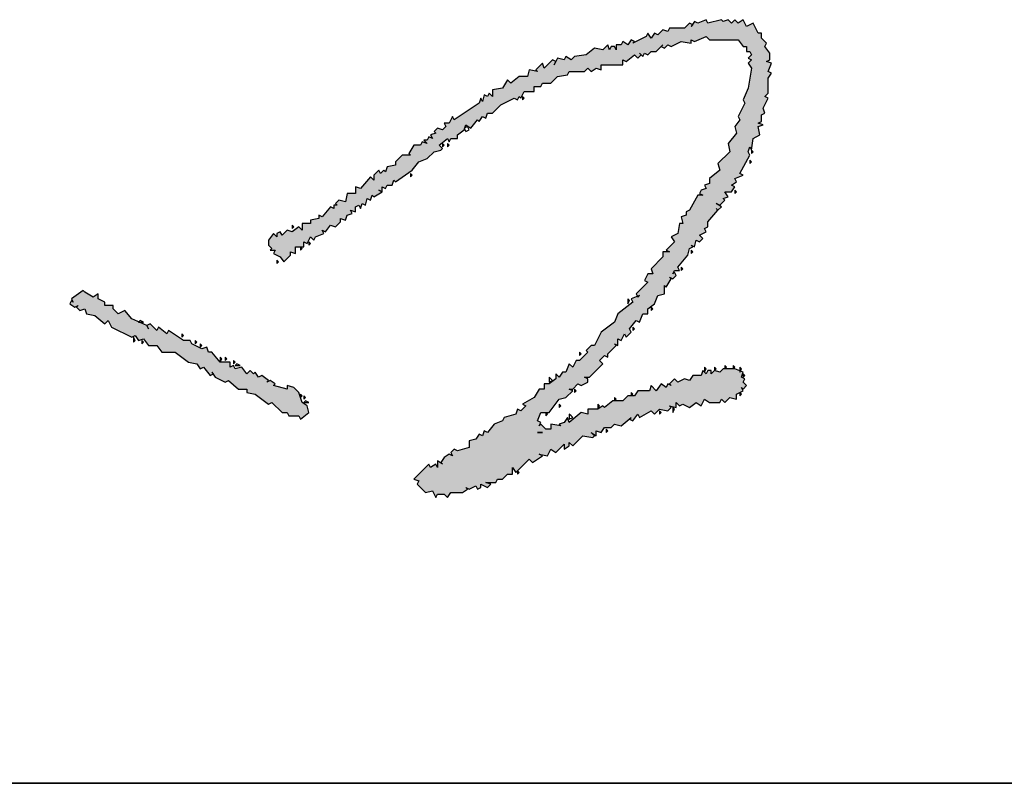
# Model space of a CAD drawing. Extents: x 797781 to 1255204, y 21234 to 1024248.
# Tile 620 of 656: x 1004993 to 1005330, y 653659 to 653920. Entities that reach past the tile are written whole.
import ezdxf

# ---------------------------------------------------------------- set-up
doc = ezdxf.new("R2010")
doc.units = 0
doc.header["$LTSCALE"] = 1000
doc.header["$MEASUREMENT"] = 0
doc.layers.add('230303生产综合楼-平面图_t8$0$图框', color=4, linetype='Continuous', lineweight=35)
doc.layers.add('PUB_TEXT', color=7, linetype='Continuous')

# ---------------------------------------------------------------- blocks, each defined once
blk = doc.blocks.new('A$C59021D72')
at = {"linetype": 'Continuous'}
for points in [[(1010.29, 231.76), (1012.57, 234.61), (1015.42, 235.75), (1017.71, 238.03), (1019.99, 238.6), (1020.56, 239.17), (1019.42, 240.31), (1022.27, 242.59), (1022.84, 241.45), (1023.41, 242.59), (1025.69, 242.59), (1025.69, 243.74), (1027.97, 245.45), (1028.08, 245.79), (1027.97, 246.02), (1028.2, 246.13), (1028.54, 247.16), (1030.25, 246.02), (1032.53, 248.87), (1033.1, 248.3), (1034.24, 250.01), (1035.38, 249.44), (1035.95, 251.15), (1037.66, 251.15), (1040.51, 254), (1045.08, 256.28), (1046.22, 255.71), (1046.79, 256.85), (1047.36, 256.28), (1048.5, 258.56), (1051.92, 258.56), (1051.92, 260.27), (1054.2, 260.27), (1054.77, 261.41), (1057.62, 261.41), (1059.9, 263.69), (1063.32, 264.26), (1063.89, 265.4), (1069.03, 265.4), (1070.17, 266.54), (1071.31, 265.4), (1073.02, 266.54), (1074.73, 265.97), (1074.73, 267.69), (1082.14, 267.69), (1082.14, 269.4), (1083.28, 268.83), (1086.13, 271.11), (1087.27, 269.97), (1088.42, 271.11), (1088.99, 270.54), (1089.56, 271.68), (1090.7, 271.11), (1091.84, 272.25), (1093.55, 272.25), (1095.26, 273.96), (1096.4, 273.39), (1097.54, 274.53), (1098.68, 273.96), (1102.1, 275.67), (1105.52, 275.1), (1105.52, 276.24), (1106.66, 275.67), (1110.65, 277.38), (1111.79, 276.24), (1121.49, 276.24), (1123.2, 273.96), (1124.34, 273.96), (1124.34, 272.25), (1125.48, 272.25), (1126.05, 271.11), (1124.91, 269.97), (1126.05, 269.4), (1124.91, 268.26), (1126.05, 266.54), (1124.91, 259.7), (1123.2, 255.71), (1123.77, 254.57), (1121.49, 250.01), (1122.06, 248.87), (1120.35, 246.59), (1120.92, 244.31), (1118.07, 240.88), (1118.64, 238.03), (1114.65, 234.04), (1115.22, 231.76), (1111.79, 228.91), (1111.79, 227.2), (1110.08, 226.63), (1110.65, 225.49), (1108.94, 224.92), (1108.37, 223.78), (1109.51, 223.21), (1107.8, 223.21), (1104.95, 218.07), (1103.81, 217.5), (1103.81, 216.36), (1102.1, 215.79), (1102.67, 213.51), (1101.53, 213.51), (1100.96, 210.09), (1098.68, 208.95), (1099.82, 207.24), (1096.97, 204.39), (1098.11, 203.82), (1095.83, 203.82), (1095.83, 202.11), (1091.84, 198.12), (1092.41, 196.41), (1090.7, 196.41), (1089.56, 194.12), (1090.7, 193.55), (1086.7, 189.56), (1087.13, 188.71), (1087.84, 188.99), (1087.27, 188.42), (1087.13, 188.71), (1084.99, 187.85), (1085.56, 186.71), (1080.43, 182.72), (1079.29, 179.87), (1074.73, 176.45), (1072.45, 171.88), (1071.31, 171.88), (1069.6, 170.17), (1070.17, 169.6), (1067.32, 166.75), (1066.18, 166.75), (1065.04, 164.47), (1063.89, 165.61), (1062.75, 162.76), (1061.61, 162.76), (1060.47, 161.05), (1059.33, 162.19), (1059.33, 160.48), (1057.05, 158.77), (1055.34, 158.77), (1055.34, 157.06), (1053.63, 157.06), (1051.92, 154.21), (1047.93, 151.93), (1049.07, 151.36), (1047.36, 149.65), (1046.22, 150.22), (1045.65, 148.51), (1041.66, 147.36), (1041.09, 146.22), (1038.23, 145.08), (1035.95, 142.23), (1034.81, 142.8), (1034.24, 141.09), (1033.1, 141.66), (1031.96, 139.95), (1029.68, 139.38), (1029.68, 137.1), (1025.69, 135.96), (1024.55, 136.53), (1023.41, 135.39), (1023.98, 134.25), (1022.84, 134.82), (1021.13, 133.68), (1019.99, 131.97), (1020.56, 131.4), (1018.85, 132.54), (1018.85, 130.26), (1018.28, 131.4), (1016.56, 130.26), (1015.99, 131.4), (1010.86, 126.27), (1012.57, 125.7), (1012, 124.55), (1014.85, 121.7), (1017.14, 122.27), (1018.28, 119.99), (1018.85, 121.13), (1021.13, 121.13), (1022.27, 119.99), (1023.41, 121.7), (1027.4, 121.7), (1029.11, 122.84), (1028.54, 123.41), (1029.68, 122.84), (1031.96, 123.98), (1032.53, 122.84), (1033.67, 123.41), (1033.67, 124.55), (1035.95, 123.41), (1037.09, 124.55), (1035.38, 125.13), (1038.8, 125.13), (1039.37, 126.27), (1041.09, 126.27), (1042.8, 127.98), (1044.51, 127.98), (1044.51, 130.26), (1045.65, 128.55), (1050.21, 133.11), (1051.35, 131.97), (1054.77, 134.25), (1053.63, 134.82), (1056.48, 134.25), (1057.62, 136.53), (1059.33, 135.39), (1062.18, 138.24), (1062.18, 136.53), (1063.89, 137.67), (1063.89, 138.81), (1065.04, 137.67), (1068.46, 141.09), (1071.88, 140.52), (1072.45, 141.09), (1071.31, 142.23), (1073.02, 141.09), (1073.02, 142.8), (1074.73, 142.23), (1075.87, 143.94), (1078.15, 143.94), (1079.29, 145.08), (1081.57, 144.51), (1084.99, 147.36), (1084.42, 146.79), (1085.56, 146.22), (1087.27, 148.51), (1087.84, 147.36), (1091.84, 149.65), (1092.98, 148.51), (1094.69, 150.22), (1097.54, 149.65), (1098.68, 150.79), (1098.11, 151.36), (1100.39, 150.79), (1100.39, 152.5), (1101.53, 151.36), (1102.67, 151.93), (1104.95, 150.79), (1107.23, 152.5), (1108.94, 151.36), (1110.08, 153.64), (1111.79, 152.5), (1115.22, 152.5), (1115.79, 153.64), (1116.93, 152.5), (1118.64, 154.21), (1120.92, 153.64), (1120.92, 155.35), (1123.2, 156.49), (1122.63, 157.63), (1123.2, 157.06), (1124.34, 158.2), (1123.2, 159.34), (1123.77, 160.48), (1122.63, 161.05), (1123.2, 162.76), (1120.35, 163.9), (1116.36, 163.9), (1115.22, 162.76), (1113.51, 163.33), (1112.37, 162.19), (1112.37, 163.33), (1111.22, 163.33), (1110.65, 162.19), (1109.51, 163.33), (1108.94, 161.62), (1106.09, 161.62), (1104.95, 159.91), (1103.24, 160.48), (1100.96, 159.34), (1099.82, 160.48), (1098.11, 158.77), (1098.68, 158.2), (1097.54, 158.77), (1096.97, 157.63), (1095.26, 158.77), (1093.55, 156.49), (1091.84, 158.2), (1091.27, 156.49), (1087.27, 156.49), (1086.13, 154.78), (1083.85, 154.78), (1082.14, 153.07), (1078.72, 153.07), (1075.87, 150.79), (1075.3, 151.36), (1073.59, 150.22), (1070.17, 150.22), (1070.17, 148.51), (1067.89, 149.08), (1063.89, 145.65), (1063.32, 147.36), (1062.18, 145.65), (1060.47, 145.08), (1061.04, 144.51), (1057.62, 145.08), (1057.62, 143.37), (1055.91, 143.37), (1054.2, 145.08), (1053.63, 144.51), (1054.2, 145.65), (1053.06, 146.22), (1054.2, 149.08), (1057.05, 149.08), (1060.47, 153.64), (1062.75, 154.21), (1065.04, 156.49), (1063.89, 157.06), (1065.04, 157.06), (1066.75, 158.77), (1067.89, 158.2), (1070.17, 159.34), (1070.17, 160.48), (1069.03, 161.05), (1070.74, 161.05), (1075.3, 165.61), (1074.16, 166.75), (1075.87, 168.46), (1077.01, 167.89), (1077.01, 169.03), (1079.86, 171.88), (1079.29, 172.46), (1080.43, 171.88), (1080.43, 174.17), (1081.57, 173.6), (1082.71, 175.88), (1083.28, 174.74), (1084.99, 176.45), (1084.42, 177.59), (1086.7, 180.44), (1087.84, 179.87), (1088.99, 182.72), (1090.7, 182.72), (1090.7, 184.43), (1092.98, 186.14), (1094.12, 188.99), (1096.4, 189.56), (1096.4, 192.41), (1096.97, 191.84), (1098.68, 194.69), (1098.11, 195.26), (1099.25, 194.69), (1100.39, 195.83), (1099.82, 196.98), (1099.25, 196.41), (1099.82, 197.55), (1101.53, 197.55), (1100.96, 198.69), (1104.38, 202.68), (1104.95, 204.96), (1106.09, 205.53), (1105.52, 206.1), (1106.66, 205.53), (1107.23, 207.81), (1108.37, 207.24), (1109.51, 208.38), (1108.37, 209.52), (1110.65, 210.66), (1110.08, 211.8), (1111.22, 212.37), (1111.22, 214.08), (1114.65, 218.07), (1115.79, 219.21), (1114.08, 220.36), (1115.22, 219.79), (1116.93, 221.5), (1116.36, 222.07), (1118.07, 222.64), (1116.93, 224.35), (1119.21, 224.35), (1120.35, 226.06), (1119.21, 226.63), (1120.92, 227.77), (1120.35, 228.91), (1123.2, 230.05), (1122.06, 230.62), (1125.48, 236.89), (1124.91, 238.03), (1125.48, 239.74), (1126.05, 238.6), (1126.62, 242.59), (1128.9, 243.74), (1128.33, 246.59), (1130.04, 247.16), (1128.33, 247.73), (1129.47, 248.3), (1129.47, 250.58), (1130.61, 251.15), (1130.04, 252.86), (1131.75, 256.28), (1130.61, 256.85), (1131.75, 257.99), (1131.75, 263.12), (1132.89, 264.83), (1131.75, 265.4), (1132.89, 268.26), (1131.18, 268.83), (1132.32, 269.4), (1132.32, 271.68), (1130.61, 273.96), (1131.18, 275.1), (1129.47, 276.81), (1129.47, 278.52), (1128.33, 278.52), (1126.62, 281.94), (1124.34, 280.8), (1123.2, 283.08), (1121.49, 281.94), (1120.35, 283.08), (1119.21, 281.94), (1118.07, 283.08), (1116.36, 282.51), (1115.79, 283.08), (1111.22, 281.94), (1110.65, 283.08), (1107.8, 281.94), (1106.66, 282.51), (1105.95, 281.44), (1106.09, 281.37), (1105.52, 280.8), (1105.95, 281.44), (1104.95, 281.94), (1103.24, 280.23), (1098.11, 280.23), (1097.54, 279.09), (1095.83, 279.66), (1094.12, 277.95), (1092.98, 278.52), (1091.84, 276.81), (1090.7, 278.52), (1090.13, 277.38), (1085.56, 275.1), (1086.13, 275.67), (1084.99, 276.24), (1083.85, 274.53), (1082.14, 275.67), (1081.57, 274.53), (1079.86, 274.53), (1079.86, 272.82), (1079.29, 273.96), (1078.15, 273.96), (1077.58, 272.82), (1077.01, 274.53), (1075.3, 272.82), (1072.45, 273.39), (1069.6, 271.11), (1065.61, 270.54), (1064.47, 269.4), (1062.75, 270.54), (1062.18, 269.4), (1059.9, 269.97), (1059.33, 268.83), (1058.19, 269.4), (1055.34, 266.54), (1054.77, 268.26), (1052.49, 265.97), (1053.06, 265.4), (1050.21, 265.97), (1049.64, 263.69), (1046.79, 263.69), (1043.94, 261.41), (1042.8, 262.55), (1041.09, 259.7), (1037.66, 259.13), (1037.66, 256.85), (1036.52, 257.99), (1035.95, 256.85), (1034.81, 257.42), (1034.24, 255.14), (1033.67, 256.28), (1033.1, 254.57), (1024.55, 248.87), (1023.98, 250.01), (1022.84, 247.73), (1021.13, 247.73), (1021.7, 246.59), (1020.56, 245.45), (1018.85, 246.02), (1017.71, 244.88), (1018.28, 244.31), (1016.56, 243.74), (1017.14, 242.59), (1015.99, 243.16), (1015.42, 242.02), (1014.28, 242.02), (1015.42, 240.88), (1013.71, 241.45), (1013.14, 240.31), (1010.86, 240.31), (1009.15, 237.46), (1009.72, 236.89), (1006.87, 236.89), (1004.59, 234.61), (1004.59, 233.47), (1001.74, 232.9), (1001.17, 231.19), (1000.6, 231.76), (999.46, 230.62), (998.89, 231.76), (997.18, 230.05), (997.18, 228.34), (996.04, 229.48), (992.61, 225.49), (990.9, 226.06), (990.9, 223.78), (988.05, 223.78), (987.48, 220.93), (985.2, 221.5), (984.06, 220.36), (984.63, 219.79), (983.49, 219.79), (983.49, 218.64), (982.35, 219.21), (979.5, 215.79), (978.36, 216.36), (978.36, 215.22), (975.51, 214.65), (975.51, 213.51), (972.66, 213.51), (972.66, 211.23), (971.52, 212.37), (969.23, 210.66), (967.52, 211.23), (965.81, 209.52), (965.24, 210.66), (964.1, 210.09), (964.1, 208.95), (962.96, 210.09), (961.25, 207.81), (961.25, 206.1), (962.39, 204.96), (961.82, 204.39), (963.53, 204.39), (962.96, 203.25), (965.24, 202.11), (966.38, 200.4), (968.66, 202.68), (968.66, 203.82), (970.38, 203.25), (970.38, 205.53), (973.23, 205.53), (973.23, 207.24), (974.37, 206.67), (975.51, 208.95), (976.65, 207.81), (977.22, 208.95), (980.07, 210.09), (979.5, 211.23), (980.64, 210.66), (982.35, 212.94), (984.06, 212.37), (985.77, 214.08), (985.77, 215.22), (987.48, 214.65), (988.05, 216.36), (989.76, 216.93), (989.19, 218.07), (990.9, 217.5), (990.9, 219.21), (992.04, 219.79), (992.61, 218.64), (993.19, 220.36), (994.33, 219.79), (994.9, 222.07), (996.04, 221.5), (996.61, 223.21), (997.18, 222.64), (1000.03, 224.35), (1000.03, 226.06), (1001.17, 225.49), (1001.74, 226.63), (1003.45, 226.63), (1004.02, 228.34), (1004.59, 227.77)], [(948.14, 166.18), (944.71, 166.18), (941.86, 169.6), (940.72, 169.6), (940.15, 171.31), (938.44, 170.74), (935.02, 172.46), (934.45, 173.6), (932.17, 173.6), (927.04, 177.02), (926.47, 175.88), (923.62, 178.16), (923.05, 177.02), (920.76, 179.3), (919.62, 178.73), (917.06, 179.87), (916.77, 179.87), (916.86, 179.96), (914.49, 181.01), (912.21, 183.86), (909.93, 182.72), (908.22, 184.43), (908.22, 185.57), (905.37, 185.57), (905.37, 186.71), (903.09, 187.85), (903.09, 189.56), (901.38, 188.42), (898.53, 190.13), (897.95, 190.7), (893.96, 187.85), (894.53, 186.71), (893.96, 187.28), (893.39, 186.14), (895.1, 185), (896.24, 185.57), (895.67, 185), (896.81, 183.86), (898.53, 184.43), (899.1, 182.72), (901.95, 182.15), (905.37, 179.3), (906.51, 180.44), (907.65, 178.16), (914.49, 174.74), (915.63, 175.31), (916.77, 173.6), (918.48, 174.17), (920.19, 171.88), (923.05, 171.88), (924.76, 169.6), (929.32, 169.6), (933.88, 166.18), (936.73, 165.61), (937.87, 163.9), (939.01, 164.47), (941.29, 161.62), (942.29, 162.12), (941.86, 162.76), (942.43, 162.19), (942.29, 162.12), (943, 161.05), (946.43, 159.34), (947.57, 159.91), (950.99, 157.06), (953.84, 157.06), (953.84, 155.92), (956.69, 155.35), (961.25, 151.93), (962.39, 152.5), (965.81, 149.08), (967.52, 149.08), (968.09, 147.93), (971.52, 147.93), (972.09, 146.79), (974.94, 149.08), (974.37, 151.36), (972.66, 152.5), (971.52, 155.92), (969.81, 157.63), (967.52, 158.2), (967.52, 157.06), (962.96, 158.2), (963.53, 158.77), (961.82, 159.91), (960.68, 159.34), (961.25, 159.91), (958.97, 161.62), (957.83, 161.05), (956.69, 162.76), (956.12, 162.19), (954.98, 163.33), (953.84, 162.19), (952.13, 164.47), (949.85, 163.9), (949.28, 165.04), (948.14, 164.47)]]:
    blk.add_hatch(color=256, dxfattribs=at).paths.add_polyline_path(points)
at = {"linetype": 'Continuous', "elevation": 0}
for points in [[(1116.36, 282.51), (1115.79, 283.08), (1111.22, 281.94), (1110.65, 283.08), (1107.8, 281.94), (1106.66, 282.51), (1105.52, 280.8), (1106.09, 281.37), (1104.95, 281.94), (1103.24, 280.23), (1098.11, 280.23), (1097.54, 279.09), (1095.83, 279.66), (1094.12, 277.95), (1092.98, 278.52), (1091.84, 276.81), (1090.7, 278.52), (1090.13, 277.38), (1085.56, 275.1), (1086.13, 275.67), (1084.99, 276.24), (1083.85, 274.53), (1082.14, 275.67), (1081.57, 274.53), (1079.86, 274.53), (1079.86, 272.82), (1079.29, 273.96), (1078.15, 273.96), (1077.58, 272.82), (1077.01, 274.53), (1075.3, 272.82), (1072.45, 273.39), (1069.6, 271.11), (1065.61, 270.54), (1064.47, 269.4), (1062.75, 270.54), (1062.18, 269.4), (1059.9, 269.97), (1058.76, 267.69), (1059.33, 268.83), (1058.19, 269.4), (1055.34, 266.54), (1054.77, 268.26), (1052.49, 265.97), (1053.06, 265.4), (1050.21, 265.97), (1049.64, 263.69), (1046.79, 263.69), (1043.94, 261.41), (1042.8, 262.55), (1041.09, 259.7), (1037.66, 259.13), (1037.66, 256.85), (1036.52, 257.99), (1035.95, 256.85), (1034.81, 257.42), (1034.24, 255.14), (1033.67, 256.28), (1033.1, 254.57), (1024.55, 248.87), (1023.98, 250.01), (1022.84, 247.73), (1021.13, 247.73), (1021.7, 246.59), (1020.56, 245.45), (1018.85, 246.02), (1017.71, 244.88), (1018.28, 244.31), (1016.56, 243.74), (1017.14, 242.59), (1015.99, 243.16), (1015.42, 242.02), (1014.28, 242.02), (1015.42, 240.88), (1013.71, 241.45), (1013.14, 240.31), (1010.86, 240.31), (1009.15, 237.46), (1009.72, 236.89), (1006.87, 236.89), (1004.59, 234.61), (1004.59, 233.47), (1001.74, 232.9), (1001.17, 231.19), (1000.6, 231.76), (999.46, 230.62), (998.89, 231.76), (997.18, 230.05), (997.18, 228.34), (996.04, 229.48), (992.61, 225.49), (990.9, 226.06), (990.9, 223.78), (988.05, 223.78), (987.48, 220.93), (985.2, 221.5), (984.06, 220.36), (984.63, 219.79), (983.49, 219.79), (983.49, 218.64), (982.35, 219.21), (979.5, 215.79), (978.36, 216.36), (978.36, 215.22), (975.51, 214.65), (975.51, 213.51), (972.66, 213.51), (972.66, 211.23), (971.52, 212.37), (969.23, 210.66), (967.52, 211.23), (965.81, 209.52), (965.24, 210.66), (964.1, 210.09), (964.1, 208.95), (962.96, 210.09), (961.25, 207.81), (961.25, 206.1), (962.39, 204.96), (961.82, 204.39), (963.53, 204.39), (962.96, 203.25), (965.24, 202.11), (966.38, 200.4), (968.66, 202.68), (968.66, 203.82), (970.38, 203.25), (970.38, 205.53), (973.23, 205.53), (973.23, 207.24), (974.37, 206.67), (975.51, 208.95), (976.65, 207.81), (977.22, 208.95), (980.07, 210.09), (979.5, 211.23), (980.64, 210.66), (982.35, 212.94), (984.06, 212.37), (985.77, 214.08), (985.77, 215.22), (987.48, 214.65), (988.05, 216.36), (989.76, 216.93), (989.19, 218.07), (990.9, 217.5), (990.9, 219.21), (992.04, 219.79), (992.61, 218.64), (993.19, 220.36), (994.33, 219.79), (994.9, 222.07), (996.04, 221.5), (996.61, 223.21), (997.18, 222.64), (1000.03, 224.35), (998.89, 224.92), (1000.03, 224.35), (1000.03, 226.06), (1001.17, 225.49), (1001.74, 226.63), (1003.45, 226.63), (1004.02, 228.34), (1004.59, 227.77), (1010.29, 231.76), (1012.57, 234.61), (1015.42, 235.75), (1017.71, 238.03), (1019.99, 238.6), (1020.56, 239.17), (1019.42, 240.31), (1022.27, 242.59), (1022.84, 241.45), (1023.41, 242.59), (1025.69, 242.59), (1025.69, 243.74), (1027.97, 245.45), (1028.54, 247.16), (1030.25, 246.02), (1032.53, 248.87), (1033.1, 248.3), (1034.24, 250.01), (1035.38, 249.44), (1035.95, 251.15), (1037.66, 251.15), (1040.51, 254), (1045.08, 256.28), (1046.22, 255.71), (1046.79, 256.85), (1047.36, 256.28), (1048.5, 258.56), (1051.92, 258.56), (1051.92, 260.27), (1054.2, 260.27), (1054.77, 261.41), (1057.62, 261.41), (1059.9, 263.69), (1063.32, 264.26), (1063.89, 265.4), (1069.03, 265.4), (1070.17, 266.54), (1071.31, 265.4), (1073.02, 266.54), (1074.73, 265.97), (1074.73, 267.69), (1082.14, 267.69), (1082.14, 269.4), (1083.28, 268.83), (1086.13, 271.11), (1087.27, 269.97), (1088.42, 271.11), (1087.84, 271.68), (1088.99, 270.54), (1089.56, 271.68), (1090.7, 271.11), (1091.84, 272.25), (1093.55, 272.25), (1095.83, 274.53), (1095.26, 273.96), (1096.4, 273.39), (1097.54, 274.53), (1098.68, 273.96), (1102.1, 275.67), (1105.52, 275.1), (1105.52, 276.24), (1106.66, 275.67), (1110.65, 277.38), (1111.79, 276.24), (1121.49, 276.24), (1123.2, 273.96), (1124.34, 273.96), (1124.34, 272.25), (1125.48, 272.25), (1126.05, 271.11), (1124.91, 269.97), (1126.05, 269.4), (1124.91, 268.26), (1126.05, 266.54), (1124.91, 259.7), (1123.2, 255.71), (1123.77, 254.57), (1121.49, 250.01), (1122.06, 248.87), (1120.35, 246.59), (1120.92, 244.31), (1118.07, 240.88), (1118.64, 238.03), (1114.65, 234.04), (1115.22, 231.76), (1111.79, 228.91), (1111.79, 227.2), (1110.08, 226.63), (1110.65, 225.49), (1108.94, 224.92), (1108.37, 223.78), (1109.51, 223.21), (1107.8, 223.21), (1104.95, 218.07), (1103.81, 217.5), (1103.81, 216.36), (1102.1, 215.79), (1102.67, 213.51), (1101.53, 213.51), (1100.96, 210.09), (1098.68, 208.95), (1099.82, 207.24), (1096.97, 204.39), (1098.11, 203.82), (1095.83, 203.82), (1095.83, 202.11), (1091.84, 198.12), (1092.41, 196.41), (1090.7, 196.41), (1089.56, 194.12), (1090.7, 193.55), (1086.7, 189.56), (1087.27, 188.42), (1087.84, 188.99), (1084.99, 187.85), (1085.56, 186.71), (1080.43, 182.72), (1079.29, 179.87), (1074.73, 176.45), (1072.45, 171.88), (1071.31, 171.88), (1069.6, 170.17), (1070.17, 169.6), (1067.32, 166.75), (1066.18, 166.75), (1065.04, 164.47), (1063.89, 165.61), (1062.75, 162.76), (1061.61, 162.76), (1060.47, 161.05), (1059.33, 162.19), (1059.33, 160.48), (1057.05, 158.77), (1055.34, 158.77), (1055.34, 157.06), (1053.63, 157.06), (1051.92, 154.21), (1047.93, 151.93), (1049.07, 151.36), (1047.36, 149.65), (1046.22, 150.22), (1045.65, 148.51), (1041.66, 147.36), (1041.09, 146.22), (1038.23, 145.08), (1035.95, 142.23), (1034.81, 142.8), (1034.24, 141.09), (1033.1, 141.66), (1031.96, 139.95), (1029.68, 139.38), (1029.68, 137.1), (1025.69, 135.96), (1024.55, 136.53), (1023.41, 135.39), (1023.98, 134.25), (1022.84, 134.82), (1021.13, 133.68), (1019.99, 131.97), (1020.56, 131.4), (1018.85, 132.54), (1018.85, 130.26), (1018.28, 131.4), (1016.56, 130.26), (1015.99, 131.4), (1010.86, 126.27), (1012.57, 125.7), (1012, 124.55), (1014.85, 121.7), (1017.14, 122.27), (1018.28, 119.99), (1018.85, 121.13), (1021.13, 121.13), (1022.27, 119.99), (1023.41, 121.7), (1027.4, 121.7), (1029.11, 122.84), (1028.54, 123.41), (1029.68, 122.84), (1031.96, 123.98), (1032.53, 122.84), (1033.67, 123.41), (1033.67, 124.55), (1035.95, 123.41), (1037.09, 124.55), (1035.38, 125.13), (1038.8, 125.13), (1039.37, 126.27), (1041.09, 126.27), (1042.8, 127.98), (1044.51, 127.98), (1044.51, 130.26), (1045.65, 128.55), (1050.21, 133.11), (1051.35, 131.97), (1054.77, 134.25), (1053.63, 134.82), (1056.48, 134.25), (1057.62, 136.53), (1059.33, 135.39), (1062.18, 138.24), (1062.18, 136.53), (1063.89, 137.67), (1063.89, 138.81), (1065.04, 137.67), (1068.46, 141.09), (1071.88, 140.52), (1072.45, 141.09), (1071.31, 142.23), (1073.02, 141.09), (1073.02, 142.8), (1074.73, 142.23), (1075.87, 143.94), (1078.15, 143.94), (1079.29, 145.08), (1081.57, 144.51), (1084.99, 147.36), (1084.42, 146.79), (1085.56, 146.22), (1087.27, 148.51), (1087.84, 147.36), (1091.84, 149.65), (1092.98, 148.51), (1094.69, 150.22), (1097.54, 149.65), (1098.68, 150.79), (1098.11, 151.36), (1100.39, 150.79), (1100.39, 152.5), (1101.53, 151.36), (1102.67, 151.93), (1104.95, 150.79), (1107.23, 152.5), (1108.94, 151.36), (1110.08, 153.64), (1111.79, 152.5), (1115.22, 152.5), (1115.79, 153.64), (1116.93, 152.5), (1118.64, 154.21), (1120.92, 153.64), (1120.92, 155.35), (1123.2, 156.49), (1122.63, 157.63), (1123.2, 157.06), (1124.34, 158.2), (1123.2, 159.34), (1123.77, 160.48), (1122.63, 161.05), (1123.2, 162.76), (1120.35, 163.9), (1116.36, 163.9), (1115.22, 162.76), (1113.51, 163.33), (1112.37, 162.19), (1112.37, 163.33), (1111.22, 163.33), (1110.65, 162.19), (1109.51, 163.33), (1108.94, 161.62), (1106.09, 161.62), (1104.95, 159.91), (1103.24, 160.48), (1100.96, 159.34), (1099.82, 160.48), (1098.11, 158.77), (1098.68, 158.2), (1097.54, 158.77), (1096.97, 157.63), (1095.26, 158.77), (1093.55, 156.49), (1091.84, 158.2), (1091.27, 156.49), (1087.27, 156.49), (1086.13, 154.78), (1083.85, 154.78), (1082.14, 153.07), (1078.72, 153.07), (1075.87, 150.79), (1075.3, 151.36), (1073.59, 150.22), (1070.17, 150.22), (1070.17, 148.51), (1067.89, 149.08), (1063.89, 145.65), (1063.32, 147.36), (1062.18, 145.65), (1060.47, 145.08), (1061.04, 144.51), (1057.62, 145.08), (1057.62, 143.37), (1055.91, 143.37), (1054.2, 145.08), (1053.63, 144.51), (1054.2, 145.65), (1053.06, 146.22), (1054.2, 149.08), (1057.05, 149.08), (1060.47, 153.64), (1062.75, 154.21), (1065.04, 156.49), (1063.89, 157.06), (1065.04, 157.06), (1066.75, 158.77), (1067.89, 158.2), (1070.17, 159.34), (1070.17, 160.48), (1069.03, 161.05), (1070.74, 161.05), (1075.3, 165.61), (1074.16, 166.75), (1075.87, 168.46), (1077.01, 167.89), (1077.01, 169.03), (1079.86, 171.88), (1079.29, 172.46), (1080.43, 171.88), (1080.43, 174.17), (1081.57, 173.6), (1082.71, 175.88), (1083.28, 174.74), (1084.99, 176.45), (1084.42, 177.59), (1086.7, 180.44), (1087.84, 179.87), (1088.99, 182.72), (1090.7, 182.72), (1090.7, 184.43), (1092.98, 186.14), (1094.12, 188.99), (1096.4, 189.56), (1096.4, 192.41), (1096.97, 191.84), (1098.68, 194.69), (1098.11, 195.26), (1099.25, 194.69), (1100.39, 195.83), (1099.82, 196.98), (1099.25, 196.41), (1099.82, 197.55), (1101.53, 197.55), (1100.96, 198.69), (1104.38, 202.68), (1104.95, 204.96), (1106.09, 205.53), (1105.52, 206.1), (1106.66, 205.53), (1107.23, 207.81), (1108.37, 207.24), (1109.51, 208.38), (1108.37, 209.52), (1110.65, 210.66), (1110.08, 211.8), (1111.22, 212.37), (1111.22, 214.08), (1114.65, 218.07), (1114.08, 218.64), (1114.65, 218.07), (1115.79, 219.21), (1114.08, 220.36), (1115.22, 219.79), (1116.93, 221.5), (1116.36, 222.07), (1118.07, 222.64), (1116.93, 224.35), (1119.21, 224.35), (1120.35, 226.06), (1119.21, 226.63), (1120.92, 227.77), (1120.35, 228.91), (1123.2, 230.05), (1122.06, 230.62), (1125.48, 236.89), (1124.91, 238.03), (1125.48, 239.74), (1126.05, 238.6), (1126.62, 242.59), (1128.9, 243.74), (1128.33, 246.59), (1130.04, 247.16), (1128.33, 247.73), (1129.47, 248.3), (1129.47, 250.58), (1130.61, 251.15), (1130.04, 252.86), (1131.75, 256.28), (1130.61, 256.85), (1131.75, 257.99), (1131.75, 263.12), (1132.89, 264.83), (1131.75, 265.4), (1132.89, 268.26), (1131.18, 268.83), (1132.32, 269.4), (1132.32, 271.68), (1130.61, 273.96), (1131.18, 275.1), (1129.47, 276.81), (1129.47, 278.52), (1128.33, 278.52), (1126.62, 281.94), (1124.34, 280.8), (1123.2, 283.08), (1121.49, 281.94), (1120.35, 283.08), (1119.21, 281.94), (1118.07, 283.08), (1116.36, 282.51)], [(1048.5, 256.28), (1047.93, 256.85), (1047.93, 255.71), (1048.5, 256.28)], [(1029.68, 245.45), (1029.11, 246.59), (1027.97, 246.02), (1028.54, 244.88), (1029.68, 245.45)], [(1021.13, 240.31), (1020.56, 240.88), (1020.56, 239.74), (1021.13, 240.31)], [(1022.84, 240.31), (1022.27, 240.88), (1022.27, 239.74), (1022.84, 240.31)], [(1126.62, 238.03), (1126.05, 238.6), (1126.05, 237.46), (1126.62, 238.03)], [(1126.05, 234.61), (1125.48, 235.18), (1125.48, 234.04), (1126.05, 234.61)], [(1010.29, 230.05), (1009.72, 230.62), (1009.72, 229.48), (1010.29, 230.05)], [(1120.92, 224.35), (1120.35, 224.92), (1120.35, 223.78), (1120.92, 224.35)], [(969.81, 212.37), (969.23, 212.94), (969.23, 211.8), (969.81, 212.37)], [(972.66, 204.96), (972.09, 205.53), (972.09, 204.39), (972.66, 204.96)], [(975.51, 206.67), (974.94, 207.24), (974.94, 206.1), (975.51, 206.67)], [(1106.09, 203.82), (1105.52, 204.39), (1105.52, 203.25), (1106.09, 203.82)], [(964.67, 200.4), (964.1, 200.97), (964.1, 199.83), (964.67, 200.4)], [(1102.67, 198.12), (1102.1, 198.69), (1102.1, 197.55), (1102.67, 198.12)], [(898.53, 190.13), (897.95, 190.7), (893.96, 187.85), (894.53, 186.71), (893.96, 187.28), (893.39, 186.14), (895.1, 185), (896.24, 185.57), (895.67, 185), (896.81, 183.86), (898.53, 184.43), (899.1, 182.72), (901.95, 182.15), (905.37, 179.3), (906.51, 180.44), (907.65, 178.16), (914.49, 174.74), (915.63, 175.31), (916.77, 173.6), (918.48, 174.17), (920.19, 171.88), (923.05, 171.88), (924.76, 169.6), (929.32, 169.6), (933.88, 166.18), (936.73, 165.61), (937.87, 163.9), (939.01, 164.47), (941.29, 161.62), (942.43, 162.19), (941.86, 162.76), (943, 161.05), (946.43, 159.34), (947.57, 159.91), (950.99, 157.06), (953.84, 157.06), (953.84, 155.92), (956.69, 155.35), (961.25, 151.93), (962.39, 152.5), (965.81, 149.08), (967.52, 149.08), (968.09, 147.93), (971.52, 147.93), (972.09, 146.79), (974.94, 149.08), (974.37, 151.36), (972.66, 152.5), (971.52, 155.92), (969.81, 157.63), (967.52, 158.2), (967.52, 157.06), (962.96, 158.2), (963.53, 158.77), (961.82, 159.91), (960.68, 159.34), (961.25, 159.91), (958.97, 161.62), (957.83, 161.05), (956.69, 162.76), (956.12, 162.19), (954.98, 163.33), (953.84, 162.19), (952.13, 164.47), (949.85, 163.9), (949.28, 165.04), (948.14, 164.47), (948.14, 166.18), (944.71, 166.18), (941.86, 169.6), (940.72, 169.6), (940.15, 171.31), (938.44, 170.74), (935.02, 172.46), (934.45, 173.6), (932.17, 173.6), (927.04, 177.02), (926.47, 175.88), (923.62, 178.16), (923.05, 177.02), (920.76, 179.3), (919.62, 178.73), (920.19, 177.59), (919.62, 178.73), (914.49, 181.01), (912.21, 183.86), (909.93, 182.72), (908.22, 184.43), (908.22, 185.57), (905.37, 185.57), (905.37, 186.71), (903.09, 187.85), (903.09, 189.56), (901.38, 188.42), (898.53, 190.13)], [(1084.42, 187.28), (1083.85, 187.85), (1083.85, 186.14), (1084.42, 187.28)], [(1092.41, 184.43), (1091.84, 185), (1091.84, 183.86), (1092.41, 184.43)], [(918.48, 179.87), (917.34, 180.44), (916.77, 179.87), (918.48, 179.87)], [(1086.13, 177.59), (1085.56, 178.16), (1085.56, 177.02), (1086.13, 177.59)], [(932.17, 175.31), (931.6, 175.88), (931.6, 174.74), (932.17, 175.31)], [(915.63, 173.6), (915.06, 174.74), (915.06, 173.03), (915.63, 173.6)], [(918.48, 173.03), (917.91, 173.6), (917.91, 172.46), (918.48, 173.03)], [(936.73, 173.03), (936.16, 173.6), (936.16, 172.46), (936.73, 173.03)], [(938.44, 171.88), (937.87, 172.46), (937.87, 171.31), (938.44, 171.88)], [(1067.89, 169.03), (1067.32, 169.6), (1067.32, 168.46), (1067.89, 169.03)], [(945.28, 167.32), (944.71, 167.89), (944.71, 166.18), (945.28, 167.32)], [(947, 167.32), (946.43, 167.89), (946.43, 166.75), (947, 167.32)], [(949.85, 166.18), (949.28, 166.75), (949.28, 165.61), (949.85, 166.18)], [(951.56, 165.04), (950.42, 165.61), (949.85, 165.04), (951.56, 165.04)], [(1117.5, 164.47), (1116.93, 165.04), (1116.93, 163.9), (1117.5, 164.47)], [(1120.35, 164.47), (1119.78, 165.04), (1119.78, 163.9), (1120.35, 164.47)], [(1110.65, 163.9), (1110.08, 164.47), (1110.08, 162.76), (1110.65, 163.9)], [(1114.08, 163.9), (1113.51, 164.47), (1113.51, 163.33), (1114.08, 163.9)], [(1122.63, 163.9), (1122.06, 164.47), (1122.06, 162.76), (1122.63, 163.9)], [(1123.77, 161.62), (1123.2, 162.19), (1123.2, 161.05), (1123.77, 161.62)], [(1057.62, 160.48), (1057.05, 161.05), (1057.05, 159.34), (1058.19, 159.91), (1057.62, 160.48)], [(972.66, 154.78), (972.09, 155.35), (972.09, 154.21), (972.66, 154.78)], [(973.8, 154.21), (973.23, 154.78), (973.23, 153.64), (973.8, 154.21)], [(1066.18, 156.49), (1065.61, 157.06), (1065.61, 155.92), (1066.18, 156.49)], [(1085.56, 155.35), (1084.99, 155.92), (1084.99, 154.78), (1085.56, 155.35)], [(1122.63, 155.35), (1122.06, 155.92), (1122.06, 154.78), (1122.63, 155.35)], [(974.94, 152.5), (973.8, 153.07), (973.23, 152.5), (974.94, 152.5)], [(1061.04, 151.36), (1060.47, 151.93), (1060.47, 150.79), (1061.04, 151.36)], [(1074.16, 151.36), (1073.59, 151.93), (1073.59, 150.22), (1074.16, 151.36)], [(1079.86, 153.64), (1079.29, 154.21), (1079.29, 153.07), (1079.86, 153.64)], [(1056.48, 148.51), (1055.91, 149.08), (1055.91, 147.93), (1056.48, 148.51)], [(1064.47, 147.93), (1063.89, 148.51), (1063.89, 146.79), (1065.04, 147.36), (1064.47, 147.93)], [(1095.26, 149.08), (1094.69, 149.65), (1094.69, 148.51), (1095.26, 149.08)], [(1099.82, 150.22), (1099.25, 150.79), (1099.25, 149.08), (1099.82, 150.22)], [(1053.06, 142.23), (1054.77, 142.23), (1053.06, 142.23)], [(1077.01, 142.8), (1076.44, 143.37), (1076.44, 142.23), (1077.01, 142.8)], [(1046.79, 128.55), (1046.22, 129.12), (1046.22, 127.98), (1046.79, 128.55)]]:
    blk.add_lwpolyline(points, dxfattribs=at)
blk = doc.blocks.new('230303生产综合楼-平面图_t8$0$图签')
at = {"layer": '230303生产综合楼-平面图_t8$0$图框', "color": 4}
blk.add_line((-4000, 9500), (0, 9500), dxfattribs=at)
at = {"layer": 'PUB_TEXT'}
blk.add_blockref('A$C59021D72', (-2594.44, 9477.47), dxfattribs=at)

msp = doc.modelspace()

# ---------------------------------------------------------------- block references
msp.add_blockref('230303生产综合楼-平面图_t8$0$图签', (1006711.66, 644159.13))

doc.saveas('drawing.dxf')
